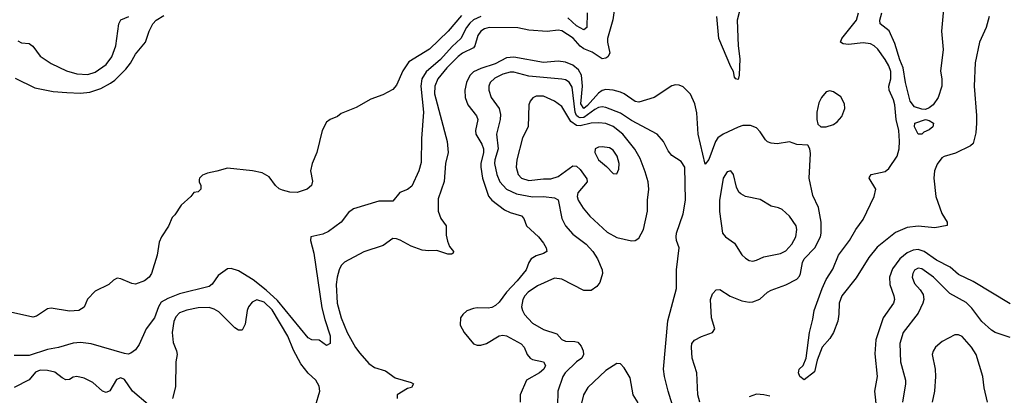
# Model space of a CAD drawing. Header units: inches. Extents: x 1473912 to 1647258, y 640388 to 773423.
# Tile 319 of 420: x 1543579 to 1548939, y 732667 to 734713. Entities that reach past the tile are written whole.
import ezdxf

# ---------------------------------------------------------------- set-up
doc = ezdxf.new("R2010")
doc.units = ezdxf.units.IN
doc.header["$MEASUREMENT"] = 0
doc.layers.add('B5743', color=7, linetype='Continuous')

msp = doc.modelspace()

# ---------------------------------------------------------------- linework, layer by layer
at = {"layer": 'B5743', "color": 5}
for points, elevation in [([(1546819.3, 734790), (1546808.6, 734711.4), (1546778.7, 734610), (1546778.9, 734590), (1546791.9, 734530), (1546780.6, 734510), (1546770, 734502.5), (1546750, 734500.2), (1546696.1, 734536.1), (1546650, 734554.5), (1546629.4, 734569.4), (1546592.7, 734612.7), (1546530, 734652.9), (1546510, 734655.9), (1546450, 734648.4), (1546350, 734655.4), (1546290, 734669.4), (1546134, 734670), (1546110, 734663.2), (1546089.5, 734650.5), (1546073.7, 734626.3), (1546057.3, 734570), (1546050, 734560.4), (1545990, 734530.3), (1545966.8, 734513.2), (1545905.2, 734450), (1545855.3, 734390), (1545838.3, 734350), (1545837.3, 734310), (1545905.8, 734050), (1545912.5, 733990), (1545897.3, 733930), (1545889, 733831), (1545857.5, 733737.5), (1545856.5, 733670), (1545871.2, 733630), (1545900.9, 733590), (1545901.1, 733538.9), (1545907.4, 733507.4), (1545918.6, 733478.6), (1545941.5, 733450), (1545938.4, 733441.6), (1545930, 733435.8), (1545910, 733435.9), (1545850, 733455.3), (1545806.3, 733453.7), (1545770, 733458.4), (1545710, 733479.1), (1545650, 733512.5), (1545630, 733520.3), (1545610, 733521.1), (1545557.5, 733482.5), (1545451.8, 733448.2), (1545347.5, 733392.5), (1545330, 733374.3), (1545318.9, 733350), (1545307.1, 733310), (1545301.9, 733270), (1545307.2, 733170), (1545328.6, 733090), (1545361.3, 733010), (1545407.6, 732927.6), (1545430, 732896.3), (1545480.5, 732840.5), (1545510, 732819.4), (1545570, 732800.2), (1545622.5, 732762.5), (1545710, 732737.7), (1545723.8, 732730), (1545711.3, 732710), (1545690, 732704.2), (1545633.7, 732670), (1545634, 732650)], 680), ([(1547510, 734807.5), (1547484.8, 734710), (1547490.7, 734570.7), (1547499.7, 734499.7), (1547495.9, 734410), (1547490, 734386.8), (1547477.2, 734390), (1547470, 734399), (1547465.6, 734430), (1547450, 734455.3), (1547384.4, 734610), (1547374.5, 734730)], 680), ([(1548608.1, 734770), (1548597.5, 734650), (1548606.1, 734550), (1548591.8, 734431.8), (1548599.3, 734390), (1548599.3, 734350), (1548578.9, 734290), (1548551.1, 734250), (1548530, 734232), (1548510, 734223.9), (1548490, 734226.4), (1548450, 734238.6), (1548425.8, 734270), (1548400.3, 734370), (1548388.6, 734450), (1548370, 734494.8), (1548343.9, 734583.9), (1548312.9, 734652.9), (1548264.1, 734690), (1548260.6, 734710), (1548271.7, 734750)], 660), ([(1545983.9, 734736.1), (1545911.2, 734650), (1545810, 734552.4), (1545697.5, 734482.5), (1545665, 734435), (1545630, 734357.2), (1545610, 734332.3), (1545555.8, 734304.2), (1545490, 734280.9), (1545410, 734235.1), (1545330, 734201.2), (1545310, 734185.2), (1545270, 734169), (1545250, 734154), (1545224.9, 734110), (1545196.3, 733990), (1545170.6, 733929.4), (1545162.8, 733890), (1545173.2, 733833.2), (1545170, 733818), (1545167.3, 733810), (1545144, 733790), (1545090, 733771.5), (1545050, 733774), (1545010, 733783.9), (1544992.1, 733792.1), (1544971.8, 733810), (1544937, 733857), (1544898.4, 733878.4), (1544846, 733890), (1544710, 733905.2), (1544652.8, 733887.2), (1544602.5, 733877.5), (1544574.4, 733865.6), (1544558, 733850), (1544556.9, 733843.1), (1544556, 733830), (1544566, 733810), (1544564.7, 733790), (1544550, 733775.3), (1544527.3, 733772.7), (1544511.3, 733750), (1544458, 733702), (1544424.7, 733650), (1544410, 733635.3), (1544390, 733588), (1544351.3, 733530), (1544338, 733502), (1544327.7, 733430), (1544297.3, 733330), (1544284, 733310), (1544258.8, 733290), (1544210, 733272), (1544190, 733275.6), (1544130, 733302), (1544110, 733306), (1544090, 733294), (1544064.7, 733270), (1543990, 733235.1), (1543948.8, 733191.2), (1543930, 733146.6), (1543902, 733130), (1543850, 733125.1), (1543750, 733141.6), (1543730, 733138.4), (1543670, 733098.7), (1543650, 733093.6), (1543530, 733120.5)], 640), ([(1546090, 734730.8), (1546050, 734712.4), (1546030, 734694.5), (1546011.3, 734670), (1545979.8, 734610), (1545932.9, 734567.1), (1545870, 734495.6), (1545791.9, 734428.1), (1545768.3, 734390), (1545762.4, 734350), (1545778.3, 734210), (1545765.9, 734065.9), (1545765.3, 733934.7), (1545752.6, 733890), (1545713.4, 733806.6), (1545690, 733788.2), (1545648.7, 733771.3), (1545610, 733724.7), (1545535.1, 733724.9), (1545396.9, 733683.1), (1545370, 733663.5), (1545329, 733611), (1545260.7, 733559.3), (1545230, 733544.6), (1545164, 733530), (1545162, 733510), (1545181.3, 733441.3), (1545224, 733144), (1545239.9, 733079.9), (1545270, 732991.3), (1545270, 732949.5), (1545250, 732938.4), (1545210, 732967.5), (1545170, 732969.9), (1545150, 732981), (1544983, 733183), (1544920.9, 733240.9), (1544850, 733297.2), (1544770, 733344.7), (1544730, 733358.4), (1544710, 733356), (1544659.9, 733320.1), (1544627.7, 733272.3), (1544610, 733260.5), (1544450, 733220.2), (1544384.8, 733195.2), (1544350, 733174), (1544334.3, 733150), (1544312.6, 733090), (1544268.3, 733030), (1544230, 732944.5), (1544210, 732915.6), (1544183.4, 732896.6), (1544170, 732892.4), (1544150, 732894.8), (1543968.2, 732948.2), (1543910, 732955.8), (1543870, 732951.4), (1543790, 732928.3), (1543730, 732917.8), (1543630, 732885), (1543550, 732883.6)], 660), ([(1543554.7, 734394.7), (1543661.3, 734341.3), (1543762, 734322), (1543835.6, 734315.6), (1543910, 734313.4), (1543961.3, 734318.7), (1544021.8, 734338.2), (1544073.6, 734366.4), (1544097.1, 734383), (1544157.4, 734442.6), (1544183, 734477), (1544210, 734524.9), (1544263.5, 734590), (1544283.5, 734650), (1544304.8, 734690), (1544322.4, 734710), (1544364.4, 734735.6)], 640), ([(1543570, 734598.3), (1543590, 734587.1), (1543630, 734583.2), (1543638.1, 734578.1), (1543650, 734569), (1543690, 734514), (1543750, 734474.4), (1543834.3, 734434.3), (1543890, 734418), (1543950, 734415), (1543990, 734427.1), (1544050, 734469.4), (1544080.8, 734510), (1544103, 734570), (1544118.2, 734690), (1544130, 734711.4), (1544173.6, 734730)], 660), ([(1546667.5, 734750), (1546666.5, 734670), (1546650, 734656.8), (1546610, 734680.2), (1546563.6, 734723.6)], 660), ([(1548856.9, 734730), (1548839.7, 734670), (1548803.9, 734590), (1548781.2, 734478.8), (1548775.3, 734350), (1548788, 734192), (1548787.4, 734150), (1548784, 734096), (1548770, 734039.3), (1548754.9, 734025.1), (1548674, 733986), (1548611.2, 733968.8), (1548599.3, 733960.7), (1548573.4, 733926.6), (1548559, 733890), (1548554.6, 733850), (1548565.7, 733750), (1548598.2, 733658.2), (1548628.2, 733610), (1548627.5, 733592.5), (1548560.3, 733579.7), (1548470, 733588.5), (1548410, 733581.4), (1548346.5, 733553.5), (1548246.2, 733473.8), (1548201.3, 733418.7), (1548132.4, 733307.6), (1548054.1, 733210), (1548040.9, 733170), (1548038.5, 733110), (1548032, 733072), (1548010, 733009.7), (1547990, 732977.3), (1547947.7, 732930), (1547920.7, 732859.3), (1547905.2, 732794.8), (1547850, 732752.4), (1547825.4, 732770), (1547818.9, 732790), (1547820.4, 732799.6), (1547823.1, 732810), (1547844.2, 732830), (1547859.8, 732870), (1547878.3, 733010), (1547897.3, 733082.7), (1547904.5, 733130), (1547948.2, 733250), (1547970, 733298.5), (1548004.9, 733355.1), (1548037, 733430), (1548096.6, 733510), (1548131.2, 733570), (1548170, 733624.8), (1548229.9, 733750), (1548239.9, 733790), (1548203.1, 733850), (1548204.7, 733855.3), (1548214.3, 733870), (1548290, 733886.1), (1548310, 733903.2), (1548355.2, 733970), (1548365.8, 734010), (1548369.1, 734050.9), (1548364.2, 734110), (1548349.5, 734170), (1548342.8, 734250), (1548336.2, 734276.2), (1548312.6, 734330), (1548311, 734350), (1548320.6, 734390), (1548321.1, 734430), (1548310, 734461.4), (1548290, 734495.3), (1548250, 734551.7), (1548230.4, 734570.4), (1548210, 734581.2), (1548170, 734586.4), (1548090, 734577), (1548061.5, 734581.5), (1548046.6, 734590), (1548054.8, 734610), (1548133.7, 734710), (1548145, 734750)], 680), ([(1547281.7, 732630), (1547269.9, 732669.9), (1547265, 732790), (1547240.3, 732870), (1547235.9, 732930), (1547238.8, 732950), (1547251.7, 732968.3), (1547290, 732987.8), (1547350.7, 733009.3), (1547364, 733030), (1547345.8, 733090), (1547340.4, 733190), (1547350, 733220.5), (1547370, 733242.4), (1547390, 733243.1), (1547446.8, 733206.8), (1547510, 733181.1), (1547550, 733174), (1547570, 733175.9), (1547608.8, 733191.2), (1547650, 733229.1), (1547670, 733240.7), (1547750, 733268.5), (1547810, 733300.7), (1547823.7, 733316.3), (1547830.4, 733330), (1547840.5, 733390), (1547849, 733410), (1547907.3, 733470), (1547937.8, 733530), (1547942.3, 733550), (1547941.9, 733610), (1547928, 733690), (1547896.4, 733756.4), (1547876.2, 733850), (1547883.9, 733983.9), (1547879.5, 734010), (1547869.3, 734029.3), (1547810, 734032.7), (1547770, 734047), (1547703.1, 734036.9), (1547670, 734039.8), (1547650, 734047.7), (1547638.3, 734058.3), (1547610, 734102), (1547590, 734123.5), (1547556.9, 734136.9), (1547515.8, 734135.8), (1547490, 734128.4), (1547409.2, 734090), (1547379.8, 734070), (1547367, 734050), (1547330, 733951.1), (1547310, 733927), (1547271.7, 734090), (1547265.4, 734205.4), (1547254.6, 734254.6), (1547230, 734307.6), (1547190, 734347.6), (1547170, 734356.9), (1547150, 734357.6), (1547130, 734352), (1547032.7, 734290), (1546950, 734263), (1546930, 734266.5), (1546870, 734309.9), (1546850, 734318.6), (1546809.9, 734329.9), (1546770, 734333.3), (1546750, 734327.2), (1546730, 734313.3), (1546670, 734245.5), (1546650, 734229.9), (1546633.9, 734253.9), (1546642.8, 734350), (1546636.6, 734410), (1546620.7, 734440.7), (1546590, 734465.7), (1546550, 734480.7), (1546510, 734487.4), (1546430, 734480.1), (1546270, 734508.8), (1546230, 734504.9), (1546167.3, 734472.7), (1546090, 734447.5), (1546050, 734429.4), (1546030, 734409.8), (1546011.1, 734370), (1546003.3, 734330), (1546004.3, 734290), (1546018.1, 734250), (1546066, 734190), (1546072.9, 734170), (1546060.8, 734110), (1546062.4, 734090), (1546095.5, 734035.5), (1546104.6, 734010), (1546104, 733990), (1546089.3, 733930), (1546089.7, 733910), (1546099.4, 733850), (1546131.8, 733751.8), (1546150, 733729.4), (1546217.5, 733677.5), (1546250, 733662.4), (1546310, 733644.6), (1546323.6, 733630), (1546338.9, 733590), (1546404, 733530), (1546430, 733495.3), (1546444.9, 733470), (1546448.4, 733450), (1546430, 733439.2), (1546390, 733426.6), (1546363.2, 733410), (1546350.2, 733390), (1546336, 733350), (1546287.5, 733290), (1546228.8, 733230), (1546190, 733174.3), (1546170, 733156.4), (1546150, 733146), (1546130, 733142.7), (1546070, 733144.4), (1546050, 733140.7), (1546013.3, 733126.7), (1545991.8, 733108.2), (1545979.6, 733090), (1545976.9, 733050), (1545998, 733010), (1546050, 732948.5), (1546070, 732940.9), (1546090, 732940.1), (1546119.7, 732950), (1546190, 732991.3), (1546210, 732995), (1546230, 732991.9), (1546308.7, 732948.7), (1546324.9, 732930), (1546342.4, 732890), (1546357.4, 732870), (1546370, 732862.3), (1546430.1, 732850.1), (1546441.6, 732830), (1546431.9, 732810), (1546408.6, 732790), (1546338.2, 732750), (1546302.8, 732670), (1546304.5, 732630)], 720), ([(1547140.8, 732590), (1547108.7, 732690), (1547088.4, 732770), (1547084.4, 732810), (1547107.6, 733072.4), (1547155.3, 733250), (1547154.5, 733350), (1547169.6, 733470), (1547155.1, 733510), (1547152.8, 733530), (1547155.1, 733550), (1547190, 733656.3), (1547202.7, 733730), (1547199.1, 733910), (1547180.4, 733940.4), (1547130, 733974), (1547110, 733999.5), (1547083.1, 734050), (1547049.9, 734089.9), (1546910, 734164.5), (1546850, 734203.4), (1546770, 734235.5), (1546750, 734238.8), (1546730, 734234.9), (1546710, 734224.6), (1546650, 734179.5), (1546630, 734177.8), (1546621.9, 734181.9), (1546610.5, 734190.5), (1546602.2, 734210), (1546585.8, 734345.8), (1546570, 734372.2), (1546550, 734384.7), (1546529.9, 734389.9), (1546350, 734405.6), (1546270, 734427), (1546250, 734427), (1546210, 734416.7), (1546164.9, 734395.1), (1546139.7, 734370), (1546132.9, 734350), (1546132.9, 734330), (1546145.2, 734290), (1546190.1, 734230.1), (1546197.4, 734197.4), (1546195.1, 734170), (1546173.9, 734090), (1546184.2, 734010), (1546165.7, 733950), (1546164.4, 733930), (1546176.9, 733870), (1546192.2, 733830), (1546229.2, 733789.2), (1546284.1, 733764.1), (1546370, 733749.1), (1546430, 733750.1), (1546490, 733742.2), (1546510, 733731.7), (1546530.6, 733630.6), (1546550, 733590.3), (1546590, 733545.4), (1546662.4, 733490), (1546699.6, 733450), (1546725.2, 733410), (1546750.3, 733350), (1546751.8, 733330), (1546737.5, 733282.5), (1546720.7, 733259.3), (1546690, 733238), (1546650, 733238.9), (1546530, 733299.9), (1546490, 733305.6), (1546397.1, 733262.9), (1546347.3, 733230), (1546328.9, 733210), (1546318.7, 733190), (1546311.4, 733150), (1546315.7, 733130), (1546327.8, 733107.8), (1546370, 733059.8), (1546430, 733025.4), (1546502.7, 733002.7), (1546531.3, 732971.3), (1546550, 732961.5), (1546601.2, 732961.2), (1546616.9, 732956.9), (1546636, 732936), (1546646.7, 732910), (1546649, 732890), (1546638.9, 732870), (1546610, 732848.9), (1546548.4, 732790), (1546535.6, 732770), (1546509.3, 732690), (1546507, 732610)], 740), ([(1548970, 733165.6), (1548770, 733288), (1548690, 733324.8), (1548644.7, 733364.7), (1548570, 733403), (1548502.4, 733450), (1548470, 733461.2), (1548442.2, 733457.8), (1548410, 733443.5), (1548369.6, 733410), (1548330, 733355.7), (1548314.5, 733310), (1548316.6, 733270), (1548338.1, 733210), (1548340.9, 733190), (1548335.5, 733170), (1548279, 733090), (1548240.5, 732970), (1548233.8, 732893.8), (1548247.7, 732770), (1548232.1, 732690), (1548244, 732590)], 720), ([(1548970, 732983.2), (1548890, 733008.7), (1548870, 733021.5), (1548817.2, 733070), (1548762.1, 733142.1), (1548732, 733172), (1548641.8, 733221.8), (1548554.2, 733310), (1548490, 733355.9), (1548470, 733359.8), (1548450, 733349.6), (1548440.2, 733330), (1548437.6, 733310), (1548450, 733276.4), (1548481.7, 733241.7), (1548496.6, 733216.6), (1548500.2, 733190), (1548496, 733170), (1548470, 733114.8), (1548387.9, 733010), (1548369.5, 732950), (1548374, 732850), (1548401.4, 732750), (1548401.7, 732730), (1548385.1, 732630)], 740), ([(1545189.8, 732610), (1545213.6, 732690), (1545210, 732717.2), (1545191.6, 732750), (1545150, 732787.8), (1545110, 732838.3), (1545070, 732913.7), (1545039.5, 732990), (1544953.8, 733133.8), (1544910, 733174.9), (1544870, 733188.2), (1544844.4, 733175.6), (1544825.1, 733150), (1544817.7, 733130), (1544806, 733054), (1544790, 733021.6), (1544770, 733021.7), (1544750, 733034.6), (1544662.8, 733122.8), (1544637.2, 733137.2), (1544610, 733144.8), (1544550, 733143.8), (1544488.3, 733131.7), (1544450, 733115.8), (1544430, 733095.3), (1544418.9, 733070), (1544409.6, 733009.6), (1544415, 732955), (1544433.4, 732910), (1544436, 732890), (1544429.3, 732850), (1544427.1, 732712.9), (1544411, 732650)], 680), ([(1548847.7, 732630), (1548830, 732708.7), (1548822.2, 732770), (1548785.7, 732890), (1548760.6, 732930), (1548710, 732987.7), (1548690, 732997.6), (1548670, 732996.4), (1548600, 732960), (1548565.3, 732930), (1548551.3, 732908.7), (1548546.7, 732890), (1548563.2, 732810), (1548564.5, 732770), (1548559.7, 732690), (1548546.2, 732630)], 760), ([(1546946.8, 732626.8), (1546919.3, 732670), (1546902.1, 732762.1), (1546870, 732818), (1546850, 732838.7), (1546830, 732841.3), (1546770, 732802.5), (1546671.6, 732710), (1546648.9, 732670), (1546634.4, 732610)], 760), ([(1544278.1, 732618.1), (1544194.1, 732690), (1544150, 732753.1), (1544130, 732762.4), (1544106.5, 732753.5), (1544070, 732691.1), (1544050, 732682), (1544030, 732689.8), (1543977.2, 732737.2), (1543930, 732760.3), (1543890, 732769.8), (1543870, 732766.4), (1543850, 732753.3), (1543830, 732752.6), (1543810, 732761.9), (1543770, 732793.2), (1543730, 732802.5), (1543690, 732805.2), (1543666.2, 732793.8), (1543630, 732751.9), (1543550, 732710.7)], 680), ([(1547662.4, 732662.4), (1547630, 732670.8), (1547590, 732672.9), (1547550, 732659.4)], 720)]:
    msp.add_lwpolyline(points, dxfattribs=dict(at, elevation=elevation))
for points, elevation in [([(1546390, 734295.9), (1546372.6, 734287.4), (1546357.7, 734270), (1546351, 734249), (1546348, 734130), (1546316.9, 734070), (1546285, 733950), (1546281.7, 733910), (1546292.9, 733870), (1546310.3, 733850), (1546350, 733837.9), (1546430, 733846.9), (1546470, 733846), (1546510, 733859.2), (1546590, 733916.8), (1546610, 733915.7), (1546630, 733896.5), (1546665.7, 733845.7), (1546667.8, 733830), (1546618.3, 733770), (1546614.5, 733750), (1546619.5, 733730), (1546645.8, 733685.8), (1546683, 733643), (1546776.3, 733556.3), (1546830, 733526.9), (1546910, 733507.8), (1546930, 733510.2), (1546950, 733524), (1546974.9, 733570), (1546997, 733670), (1546997, 733730), (1547004, 733790), (1547000.3, 733830), (1546984.4, 733884.4), (1546957.1, 733957.1), (1546928.5, 734008.5), (1546863.2, 734090), (1546810, 734130.8), (1546770, 734146.7), (1546731.7, 734151.7), (1546690, 734149.5), (1546630, 734134.3), (1546610, 734136.3), (1546579.1, 734159.1), (1546530, 734239.3), (1546490.9, 734270), (1546430, 734295.8)], 760), ([(1547990, 734325.3), (1547970, 734319.3), (1547943.8, 734290), (1547930, 734259.5), (1547918.9, 734210), (1547918.5, 734170), (1547923.6, 734143.6), (1547941, 734130), (1547970, 734129.3), (1548010, 734141.6), (1548030, 734156.1), (1548053.9, 734186.1), (1548071.4, 734230), (1548070, 734254.5), (1548050, 734292.3), (1548010, 734320.9)], 720), ([(1548470, 734088.7), (1548450, 734129), (1548452.7, 734150), (1548510, 734168.5), (1548530, 734163.7), (1548554.4, 734150), (1548550, 734129.6), (1548530, 734112.3), (1548500.5, 734099.5), (1548490, 734089.3)], 660), ([(1546750, 734020.9), (1546730, 734019.2), (1546712.7, 734010), (1546709.2, 733990), (1546729.3, 733950), (1546774.2, 733914.2), (1546810, 733874.9), (1546830, 733873.4), (1546840.9, 733899.1), (1546843.1, 733930), (1546831.3, 733970), (1546810, 734001.5), (1546790, 734014.2)], 780), ([(1547450, 733889.3), (1547430, 733883.7), (1547409.3, 733850), (1547388.2, 733728.2), (1547387.9, 733667.9), (1547405.5, 733550), (1547420.7, 733530), (1547470, 733496.4), (1547510, 733432.2), (1547530, 733413.7), (1547550, 733402), (1547570, 733398), (1547590, 733403.6), (1547630, 733421.1), (1547720.6, 733439.4), (1547750, 733454.2), (1547782.9, 733490), (1547804, 733530), (1547809.8, 733569.8), (1547805.3, 733590), (1547770, 733642.6), (1547730, 733679.1), (1547710, 733688.6), (1547670, 733698), (1547610, 733732.9), (1547530.8, 733750.8), (1547504.1, 733764.1), (1547493.7, 733773.7), (1547481.8, 733801.8), (1547464.5, 733870)], 740)]:
    msp.add_lwpolyline(points, close=True, dxfattribs=dict(at, elevation=elevation))

doc.saveas('drawing.dxf')
